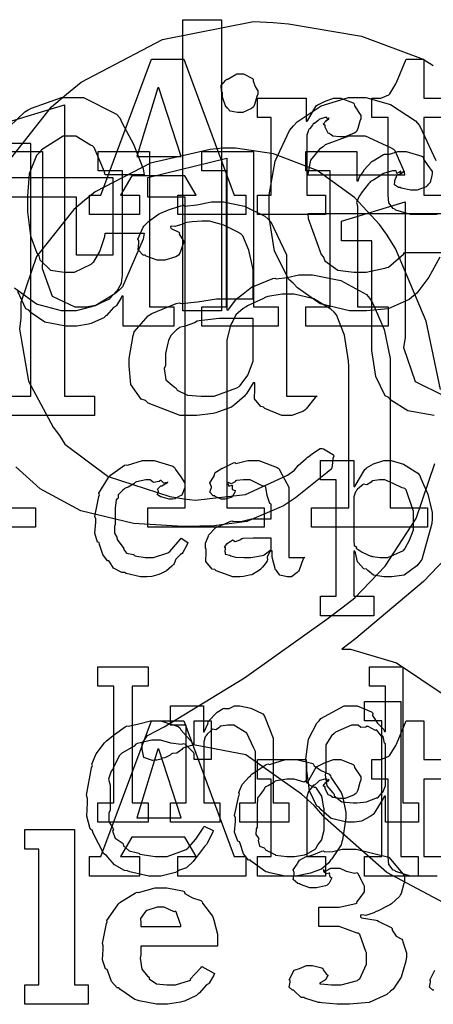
# Model space of a CAD drawing. Extents: x 0 to 8.5, y 0 to 11.
# Tile 281 of 379: x 1.453 to 1.748, y 9.243 to 9.948. Entities that reach past the tile are written whole.
import ezdxf

# ---------------------------------------------------------------- set-up
doc = ezdxf.new("R2010")
doc.units = 0
doc.layers.get('0').update_dxf_attribs({"linetype": 'CONTINUOUS'})

msp = doc.modelspace()

# ---------------------------------------------------------------- linework, layer by layer
at = {"color": 0}
for points in [[(1.56922, 9.73942), (1.56922, 9.94775), (1.597, 9.94775), (1.597, 9.73942), (1.56922, 9.73942)], [(1.50239, 9.82221), (1.51064, 9.82221), (1.54688, 9.91943), (1.56987, 9.91943), (1.6059, 9.82221), (1.61436, 9.82221), (1.61436, 9.80832), (1.56554, 9.80832), (1.56554, 9.82221), (1.57878, 9.82221), (1.57075, 9.8361), (1.53276, 9.8361), (1.52474, 9.82221), (1.53819, 9.82221), (1.53819, 9.80832), (1.50239, 9.80832), (1.50239, 9.82221)], [(1.61019, 9.88124), (1.6084, 9.88124), (1.60319, 9.88222), (1.60118, 9.8845), (1.60064, 9.88514), (1.59999, 9.88547), (1.5976, 9.89225), (1.5976, 9.89447), (1.5976, 9.89578), (1.59685, 9.89638), (1.59674, 9.90076), (1.6001, 9.90446), (1.60064, 9.90511), (1.60101, 9.90494), (1.60786, 9.90901), (1.61019, 9.90901), (1.61253, 9.90901), (1.61897, 9.90576), (1.61951, 9.90511), (1.61947, 9.90375), (1.6211, 9.89958), (1.62278, 9.89675), (1.62278, 9.89578), (1.62278, 9.89447), (1.62207, 9.8929), (1.62067, 9.88781), (1.61996, 9.88569), (1.61951, 9.88514), (1.61838, 9.88417), (1.61219, 9.88124), (1.61019, 9.88124)], [(1.53624, 9.84999), (1.56793, 9.84999), (1.55208, 9.89903), (1.55143, 9.89903), (1.53624, 9.84999)], [(1.62256, 9.82221), (1.63254, 9.82221), (1.63254, 9.87776), (1.62256, 9.87776), (1.62256, 9.89165), (1.6575, 9.89165), (1.6575, 9.87517), (1.65815, 9.87517), (1.65853, 9.87537), (1.66465, 9.88613), (1.66553, 9.88687), (1.66575, 9.88693), (1.67057, 9.88932), (1.67703, 9.89165), (1.67919, 9.89165), (1.68235, 9.89165), (1.69103, 9.88824), (1.69179, 9.88753), (1.69206, 9.88607), (1.69656, 9.87924), (1.69656, 9.8769), (1.69581, 9.87522), (1.69433, 9.86985), (1.69353, 9.86783), (1.69308, 9.86735), (1.69189, 9.86649), (1.68544, 9.86387), (1.68332, 9.86387), (1.68158, 9.86387), (1.67654, 9.86447), (1.67453, 9.86589), (1.67399, 9.86626), (1.67329, 9.86654), (1.67096, 9.87093), (1.67096, 9.87235), (1.67068, 9.87229), (1.66954, 9.87294), (1.67165, 9.87517), (1.67182, 9.87537), (1.6716, 9.87528), (1.67101, 9.875), (1.67356, 9.8769), (1.67378, 9.8769), (1.67356, 9.87756), (1.67344, 9.87717), (1.67279, 9.87603), (1.67236, 9.87776), (1.67225, 9.87776), (1.6709, 9.87776), (1.66726, 9.87668), (1.66683, 9.87646), (1.66607, 9.87565), (1.66342, 9.87343), (1.6626, 9.87338), (1.66249, 9.87321), (1.66194, 9.8724), (1.6601, 9.87001), (1.6594, 9.86919), (1.65924, 9.86888), (1.6589, 9.86806), (1.65793, 9.86513), (1.65793, 9.8641), (1.65793, 9.82221), (1.67139, 9.82221), (1.67139, 9.80832), (1.62256, 9.80832), (1.62256, 9.82221)], [(1.43892, 9.6785), (1.46039, 9.6785), (1.46039, 9.85906), (1.43892, 9.85906), (1.43892, 9.87294), (1.48449, 9.88683), (1.48449, 9.6785), (1.50597, 9.6785), (1.50597, 9.66461), (1.43892, 9.66461), (1.43892, 9.6785)], [(1.65869, 9.83664), (1.72814, 9.83664), (1.72792, 9.83871), (1.72119, 9.85389), (1.72011, 9.85488), (1.71793, 9.85612), (1.70003, 9.86442), (1.69407, 9.86442), (1.68793, 9.86442), (1.67117, 9.85812), (1.66954, 9.85682), (1.66699, 9.85504), (1.66054, 9.84722), (1.65886, 9.83876), (1.65869, 9.83664)], [(1.54422, 9.59864), (1.5709, 9.59864), (1.5709, 9.82086), (1.54422, 9.82086), (1.54422, 9.83475), (1.60064, 9.84864), (1.60064, 9.74013), (1.60194, 9.74013), (1.60221, 9.74067), (1.60769, 9.7481), (1.60846, 9.74881), (1.60846, 9.74881), (1.61242, 9.75174), (1.61838, 9.75646), (1.61951, 9.75706), (1.62022, 9.75722), (1.63363, 9.76258), (1.63514, 9.76292), (1.63607, 9.76237), (1.64378, 9.76329), (1.65224, 9.76531), (1.65511, 9.76531), (1.66189, 9.76531), (1.68235, 9.76107), (1.70068, 9.75119), (1.70307, 9.74838), (1.70508, 9.74468), (1.71332, 9.72613), (1.71761, 9.70524), (1.71761, 9.69824), (1.71761, 9.59864), (1.74431, 9.59864), (1.74431, 9.58475), (1.66118, 9.58475), (1.66118, 9.59864), (1.6881, 9.59864), (1.6881, 9.69954), (1.68778, 9.70361), (1.68494, 9.722), (1.67919, 9.73649), (1.67746, 9.73861), (1.67513, 9.74067), (1.66303, 9.7481), (1.64893, 9.75142), (1.64426, 9.75142), (1.64035, 9.75142), (1.62993, 9.74963), (1.62864, 9.74924), (1.62642, 9.74804), (1.61947, 9.74496), (1.61556, 9.74311), (1.61453, 9.74229), (1.61247, 9.74121), (1.60715, 9.73654), (1.60499, 9.73199), (1.60433, 9.73079), (1.6034, 9.72911), (1.60064, 9.71838), (1.60064, 9.71474), (1.60064, 9.59864), (1.62733, 9.59864), (1.62733, 9.58475), (1.54422, 9.58475), (1.54422, 9.59864)], [(1.58285, 9.74235), (1.60042, 9.74235), (1.60042, 9.83957), (1.58285, 9.83957), (1.58285, 9.85346), (1.61974, 9.85346), (1.61974, 9.74235), (1.63732, 9.74235), (1.63732, 9.72846), (1.58285, 9.72846), (1.58285, 9.74235)], [(1.65717, 9.74235), (1.67475, 9.74235), (1.67475, 9.83957), (1.65717, 9.83957), (1.65717, 9.85346), (1.69363, 9.85346), (1.69363, 9.83242), (1.69472, 9.83242), (1.69472, 9.83242), (1.69564, 9.83529), (1.6984, 9.83919), (1.69883, 9.83979), (1.69863, 9.84), (1.70449, 9.84625), (1.70514, 9.84674), (1.7054, 9.84668), (1.71278, 9.85124), (1.7136, 9.85151), (1.7136, 9.85151), (1.71718, 9.85151), (1.72293, 9.85346), (1.72488, 9.85346), (1.729, 9.85346), (1.74029, 9.85004), (1.74137, 9.84933), (1.74137, 9.84788), (1.74451, 9.84332), (1.74767, 9.83925), (1.74767, 9.83783), (1.74729, 9.83621), (1.7461, 9.83128), (1.74451, 9.82949), (1.74397, 9.82894), (1.74328, 9.82813), (1.73693, 9.82568), (1.73486, 9.82568), (1.73232, 9.82568), (1.72532, 9.82731), (1.72467, 9.82764), (1.72358, 9.82775), (1.72065, 9.82964), (1.72097, 9.83192), (1.72097, 9.83262), (1.72097, 9.83262), (1.7226, 9.83675), (1.72293, 9.83697), (1.72293, 9.83697), (1.72418, 9.83697), (1.72726, 9.83908), (1.72771, 9.83914), (1.72771, 9.83936), (1.72711, 9.83886), (1.72488, 9.83768), (1.7251, 9.83936), (1.7251, 9.83936), (1.72456, 9.83882), (1.72228, 9.83783), (1.72179, 9.83957), (1.72163, 9.83957), (1.71918, 9.83957), (1.71268, 9.83763), (1.71186, 9.83718), (1.71039, 9.8361), (1.70578, 9.83322), (1.70356, 9.83192), (1.70296, 9.83132), (1.70215, 9.83024), (1.69689, 9.82368), (1.69646, 9.82286), (1.69547, 9.82156), (1.69347, 9.81694), (1.69407, 9.81456), (1.69407, 9.81375), (1.69407, 9.74235), (1.71619, 9.74235), (1.71619, 9.72846), (1.65717, 9.72846), (1.65717, 9.74235)], [(1.3642, 9.59864), (1.39849, 9.59864), (1.39849, 9.82086), (1.33491, 9.82086), (1.33491, 9.77919), (1.30887, 9.77919), (1.30887, 9.83475), (1.51915, 9.83475), (1.51915, 9.77919), (1.49311, 9.77919), (1.49311, 9.82086), (1.42953, 9.82086), (1.42953, 9.59864), (1.46382, 9.59864), (1.46382, 9.58475), (1.3642, 9.58475), (1.3642, 9.59864)], [(1.57547, 9.66461), (1.56722, 9.66461), (1.54443, 9.6735), (1.54249, 9.67524), (1.5395, 9.67617), (1.53213, 9.68668), (1.53076, 9.70008), (1.53076, 9.70454), (1.53071, 9.70529), (1.53364, 9.7219), (1.53424, 9.72319), (1.53444, 9.72433), (1.54438, 9.736), (1.54574, 9.73687), (1.54693, 9.73757), (1.5644, 9.74468), (1.56657, 9.74511), (1.56799, 9.74468), (1.57975, 9.74588), (1.59326, 9.74794), (1.59782, 9.74794), (1.61951, 9.74794), (1.61951, 9.76878), (1.61897, 9.77106), (1.61654, 9.78282), (1.61225, 9.79312), (1.61083, 9.7946), (1.60846, 9.79568), (1.59858, 9.80067), (1.58837, 9.8035), (1.58501, 9.8035), (1.58274, 9.8035), (1.57601, 9.80322), (1.572, 9.80263), (1.5709, 9.8024), (1.56922, 9.80149), (1.56347, 9.79975), (1.56108, 9.80007), (1.56049, 9.79981), (1.56049, 9.79937), (1.56082, 9.79833), (1.56625, 9.79574), (1.56679, 9.79525), (1.56651, 9.79438), (1.56982, 9.7895), (1.56982, 9.78787), (1.56901, 9.78629), (1.56722, 9.78114), (1.56603, 9.77919), (1.56549, 9.77875), (1.56412, 9.778), (1.55632, 9.77572), (1.55376, 9.77572), (1.55089, 9.77572), (1.54303, 9.77865), (1.54226, 9.77919), (1.54085, 9.7794), (1.53728, 9.78315), (1.53771, 9.78819), (1.53771, 9.78982), (1.53706, 9.79069), (1.54075, 9.79921), (1.54139, 9.80003), (1.54139, 9.80003), (1.5446, 9.80344), (1.55106, 9.80826), (1.55225, 9.80892), (1.55274, 9.80914), (1.55908, 9.81174), (1.56788, 9.81467), (1.56961, 9.815), (1.57036, 9.81446), (1.57921, 9.81537), (1.58974, 9.81739), (1.59326, 9.81739), (1.59825, 9.81739), (1.61333, 9.81435), (1.62793, 9.80729), (1.63015, 9.80524), (1.63211, 9.80311), (1.64339, 9.77951), (1.64339, 9.7716), (1.64339, 9.6785), (1.66531, 9.6785), (1.6639, 9.67757), (1.6575, 9.66943), (1.65663, 9.66872), (1.6556, 9.66769), (1.64725, 9.66461), (1.64447, 9.66461), (1.64008, 9.66461), (1.62793, 9.66949), (1.6269, 9.67046), (1.62506, 9.6709), (1.62061, 9.6766), (1.62082, 9.68375), (1.62082, 9.68608), (1.62082, 9.68804), (1.61951, 9.68804), (1.61871, 9.68664), (1.61621, 9.68235), (1.61442, 9.6799), (1.61387, 9.67914), (1.61328, 9.67844), (1.60628, 9.67231), (1.60542, 9.67176), (1.60406, 9.67062), (1.59403, 9.66689), (1.59283, 9.66656), (1.59099, 9.66607), (1.57932, 9.66461), (1.57547, 9.66461)], [(1.58567, 9.6785), (1.59164, 9.6785), (1.60786, 9.68431), (1.60954, 9.68544), (1.61035, 9.68604), (1.61572, 9.69336), (1.61951, 9.7034), (1.61951, 9.70671), (1.61951, 9.73406), (1.60042, 9.73406), (1.59521, 9.73406), (1.581, 9.73242), (1.57958, 9.7321), (1.57764, 9.7309), (1.57096, 9.72846), (1.56694, 9.72749), (1.56614, 9.72689), (1.56467, 9.72586), (1.56076, 9.72217), (1.55931, 9.71907), (1.55897, 9.71821), (1.55849, 9.71642), (1.55681, 9.70899), (1.55681, 9.70649), (1.55681, 9.70042), (1.55583, 9.69829), (1.55707, 9.69006), (1.5631, 9.68511), (1.5644, 9.68414), (1.56511, 9.68272), (1.57264, 9.67919), (1.58242, 9.6785), (1.58567, 9.6785)], [(1.54275, 9.5491), (1.53896, 9.5491), (1.52865, 9.55165), (1.52756, 9.55214), (1.5255, 9.55236), (1.51964, 9.55539), (1.51704, 9.55974), (1.51628, 9.5606), (1.51531, 9.56054), (1.51193, 9.56515), (1.50971, 9.57238), (1.50933, 9.57363), (1.50814, 9.57406), (1.50635, 9.58051), (1.50694, 9.58822), (1.50694, 9.59076), (1.50635, 9.59239), (1.50911, 9.60667), (1.50956, 9.60792), (1.50917, 9.60894), (1.51611, 9.62028), (1.51693, 9.62115), (1.51747, 9.62185), (1.5275, 9.62896), (1.52865, 9.62939), (1.52974, 9.62901), (1.54031, 9.63243), (1.54383, 9.63243), (1.54872, 9.63243), (1.56218, 9.62831), (1.56338, 9.62744), (1.56392, 9.62587), (1.56788, 9.62067), (1.57075, 9.61615), (1.57075, 9.61464), (1.57064, 9.61301), (1.56858, 9.60769), (1.56814, 9.60726), (1.56694, 9.60678), (1.56358, 9.60499), (1.56179, 9.60465), (1.56119, 9.60465), (1.5594, 9.60465), (1.55442, 9.60612), (1.55404, 9.60639), (1.55317, 9.6065), (1.55083, 9.60807), (1.55186, 9.60992), (1.55186, 9.61051), (1.55171, 9.61051), (1.551, 9.61182), (1.55328, 9.61399), (1.5536, 9.61421), (1.5536, 9.61421), (1.55414, 9.61436), (1.55783, 9.61649), (1.55838, 9.6166), (1.55838, 9.61703), (1.55806, 9.6166), (1.55572, 9.6161), (1.55371, 9.61806), (1.55317, 9.61811), (1.55219, 9.6174), (1.54818, 9.61675), (1.5459, 9.61854), (1.54514, 9.61854), (1.54269, 9.61854), (1.53614, 9.61714), (1.53537, 9.61681), (1.53424, 9.61578), (1.53017, 9.61322), (1.52806, 9.61253), (1.52756, 9.61203), (1.52626, 9.61122), (1.52306, 9.60781), (1.52285, 9.60553), (1.52257, 9.60488), (1.52154, 9.60422), (1.52083, 9.59819), (1.52083, 9.59619), (1.52083, 9.58664), (1.52035, 9.58518), (1.52029, 9.58029), (1.52208, 9.57764), (1.52235, 9.57687), (1.52192, 9.57617), (1.52658, 9.57004), (1.52713, 9.5695), (1.52686, 9.56901), (1.52897, 9.56597), (1.53396, 9.56506), (1.53472, 9.56472), (1.53483, 9.56429), (1.54221, 9.56299), (1.54471, 9.56299), (1.54833, 9.56299), (1.55838, 9.56625), (1.55925, 9.56689), (1.55985, 9.56722), (1.56739, 9.5759), (1.56793, 9.57687), (1.57269, 9.57383), (1.57221, 9.57226), (1.56922, 9.56646), (1.56879, 9.56581), (1.56749, 9.56511), (1.56424, 9.56168), (1.5631, 9.55871), (1.5625, 9.558), (1.56142, 9.55675), (1.55757, 9.55333), (1.55464, 9.55192), (1.55382, 9.55149), (1.55208, 9.55094), (1.54699, 9.54943), (1.54378, 9.5491), (1.54275, 9.5491)], [(1.60938, 9.5491), (1.60504, 9.5491), (1.59304, 9.55344), (1.59201, 9.55431), (1.59022, 9.55469), (1.58572, 9.56006), (1.58594, 9.56685), (1.58594, 9.56907), (1.58539, 9.56939), (1.58539, 9.57324), (1.58735, 9.57775), (1.58768, 9.5784), (1.58746, 9.57867), (1.59304, 9.58469), (1.59375, 9.58513), (1.59435, 9.5849), (1.60368, 9.58903), (1.60482, 9.58925), (1.60482, 9.58903), (1.61062, 9.58886), (1.61843, 9.59076), (1.6211, 9.59076), (1.63237, 9.59076), (1.63237, 9.60118), (1.63135, 9.60172), (1.62967, 9.60732), (1.62858, 9.61328), (1.62782, 9.61399), (1.62642, 9.61399), (1.61735, 9.61854), (1.61436, 9.61854), (1.61253, 9.61854), (1.60753, 9.618), (1.60699, 9.61789), (1.60656, 9.61719), (1.60385, 9.61572), (1.60189, 9.61675), (1.60157, 9.6166), (1.60157, 9.61638), (1.60135, 9.616), (1.60206, 9.6141), (1.60454, 9.61464), (1.60482, 9.61442), (1.60444, 9.61399), (1.60454, 9.61165), (1.60656, 9.611), (1.60656, 9.61074), (1.6065, 9.60975), (1.60454, 9.6065), (1.60417, 9.60618), (1.60275, 9.60579), (1.59924, 9.60465), (1.5981, 9.60465), (1.59657, 9.60465), (1.59239, 9.60667), (1.59201, 9.60704), (1.59104, 9.60715), (1.58849, 9.60969), (1.58963, 9.61296), (1.58963, 9.61399), (1.58946, 9.61399), (1.58865, 9.61643), (1.59125, 9.62039), (1.59158, 9.62093), (1.59147, 9.62099), (1.59229, 9.62375), (1.59657, 9.62636), (1.59722, 9.62679), (1.59739, 9.62657), (1.60542, 9.63069), (1.60633, 9.63092), (1.60721, 9.63015), (1.61583, 9.63243), (1.61871, 9.63243), (1.62354, 9.63243), (1.63683, 9.62739), (1.63803, 9.62636), (1.63883, 9.62472), (1.64497, 9.61328), (1.64497, 9.60943), (1.64497, 9.56299), (1.65647, 9.56299), (1.65543, 9.56207), (1.65235, 9.55393), (1.65192, 9.55322), (1.6511, 9.55219), (1.64697, 9.5491), (1.64561, 9.5491), (1.64388, 9.5491), (1.63872, 9.55024), (1.63683, 9.5529), (1.63629, 9.55365), (1.63558, 9.5541), (1.63325, 9.56321), (1.63325, 9.56625), (1.63325, 9.56776), (1.63237, 9.56776), (1.6314, 9.567), (1.62956, 9.56353), (1.62983, 9.56119), (1.62956, 9.5606), (1.62875, 9.55951), (1.62631, 9.5561), (1.62532, 9.55507), (1.625, 9.55474), (1.62414, 9.55388), (1.61914, 9.55094), (1.61849, 9.55063), (1.61703, 9.55029), (1.61268, 9.54932), (1.61019, 9.5491), (1.60938, 9.5491)], [(1.66775, 9.53521), (1.67904, 9.53521), (1.67904, 9.61854), (1.66775, 9.61854), (1.66775, 9.63243), (1.69162, 9.63243), (1.69162, 9.61376), (1.69228, 9.61376), (1.69243, 9.61431), (1.69954, 9.62592), (1.70053, 9.62679), (1.70053, 9.62706), (1.70568, 9.62999), (1.713, 9.63243), (1.7155, 9.63243), (1.71838, 9.63243), (1.727, 9.62972), (1.73725, 9.62343), (1.73872, 9.62158), (1.73953, 9.61957), (1.74442, 9.60818), (1.74761, 9.59517), (1.74761, 9.59076), (1.7474, 9.5874), (1.74018, 9.56158), (1.73872, 9.55974), (1.7366, 9.55707), (1.7276, 9.55046), (1.71847, 9.5491), (1.7155, 9.5491), (1.713, 9.5491), (1.70563, 9.55046), (1.7015, 9.55365), (1.70053, 9.55453), (1.69874, 9.55496), (1.69422, 9.55985), (1.69271, 9.56629), (1.69228, 9.56754), (1.69162, 9.56754), (1.69162, 9.53521), (1.70594, 9.53521), (1.70594, 9.52132), (1.66775, 9.52132), (1.66775, 9.53521)], [(1.71181, 9.56299), (1.71588, 9.56299), (1.72711, 9.56808), (1.72808, 9.56907), (1.72819, 9.56961), (1.73128, 9.57542), (1.73415, 9.5829), (1.73415, 9.58535), (1.73415, 9.59619), (1.73389, 9.59744), (1.72906, 9.61149), (1.72808, 9.61247), (1.72618, 9.61285), (1.71967, 9.61604), (1.71376, 9.61854), (1.71181, 9.61854), (1.70996, 9.61854), (1.70503, 9.61783), (1.70443, 9.61768), (1.70389, 9.61681), (1.70079, 9.61496), (1.69835, 9.6154), (1.69792, 9.61507), (1.69706, 9.61426), (1.69428, 9.61182), (1.69353, 9.61106), (1.69336, 9.61074), (1.69271, 9.60986), (1.69162, 9.60628), (1.69162, 9.60508), (1.69162, 9.57644), (1.69146, 9.57531), (1.69174, 9.57167), (1.69308, 9.57096), (1.69336, 9.57058), (1.69331, 9.56961), (1.69743, 9.56679), (1.69792, 9.56646), (1.69792, 9.56646), (1.70378, 9.56401), (1.70443, 9.56386), (1.70492, 9.56364), (1.71007, 9.56299), (1.71181, 9.56299)], [(1.61481, 9.56299), (1.61789, 9.56299), (1.62631, 9.56446), (1.62717, 9.56472), (1.62744, 9.56489), (1.63237, 9.56868), (1.63237, 9.56993), (1.63237, 9.57687), (1.6224, 9.57687), (1.61962, 9.57687), (1.61208, 9.57656), (1.61133, 9.57644), (1.61046, 9.57563), (1.60672, 9.57422), (1.60482, 9.57531), (1.60439, 9.57514), (1.60351, 9.57443), (1.60058, 9.57264), (1.60069, 9.57297), (1.60069, 9.57297), (1.60015, 9.57238), (1.59879, 9.57032), (1.59961, 9.57004), (1.59961, 9.56993), (1.59961, 9.56842), (1.59924, 9.56793), (1.59961, 9.56537), (1.60286, 9.56456), (1.60351, 9.56429), (1.60351, 9.56429), (1.60682, 9.56315), (1.61279, 9.56299), (1.61481, 9.56299)], [(1.50846, 9.38753), (1.51997, 9.38753), (1.51997, 9.47086), (1.50846, 9.47086), (1.50846, 9.48475), (1.54449, 9.48475), (1.54449, 9.47086), (1.53299, 9.47086), (1.53299, 9.38753), (1.54449, 9.38753), (1.54449, 9.37364), (1.50846, 9.37364), (1.50846, 9.38753)], [(1.69032, 9.37364), (1.68658, 9.37364), (1.67546, 9.37631), (1.66813, 9.38254), (1.66667, 9.38428), (1.66499, 9.38519), (1.65983, 9.39615), (1.65799, 9.41054), (1.65799, 9.41531), (1.65733, 9.41868), (1.65918, 9.43311), (1.66521, 9.44439), (1.66667, 9.44612), (1.66792, 9.44769), (1.68468, 9.45697), (1.69032, 9.45697), (1.69401, 9.45697), (1.7041, 9.45247), (1.70508, 9.45156), (1.70497, 9.44997), (1.7085, 9.44456), (1.71311, 9.43983), (1.71354, 9.43853), (1.71419, 9.43853), (1.71419, 9.47086), (1.70269, 9.47086), (1.70269, 9.48475), (1.72657, 9.48475), (1.72657, 9.38753), (1.73785, 9.38753), (1.73785, 9.37364), (1.71419, 9.37364), (1.71419, 9.39231), (1.71354, 9.39231), (1.71246, 9.39068), (1.70622, 9.38004), (1.70529, 9.37907), (1.70329, 9.37776), (1.69706, 9.37435), (1.692, 9.37364), (1.69032, 9.37364)], [(1.56044, 9.38753), (1.57172, 9.38753), (1.57172, 9.44308), (1.56044, 9.44308), (1.56044, 9.45697), (1.5841, 9.45697), (1.5841, 9.43832), (1.58453, 9.43832), (1.58453, 9.43832), (1.58703, 9.44407), (1.58735, 9.44461), (1.58708, 9.4451), (1.59164, 9.45025), (1.59213, 9.45068), (1.59213, 9.45068), (1.59375, 9.45231), (1.59819, 9.45497), (1.59885, 9.45524), (1.59896, 9.45492), (1.60232, 9.45503), (1.60607, 9.45697), (1.60732, 9.45697), (1.60992, 9.45697), (1.61778, 9.45524), (1.62646, 9.45122), (1.6275, 9.45003), (1.6281, 9.44829), (1.63379, 9.43381), (1.63379, 9.42899), (1.63379, 9.38753), (1.64507, 9.38753), (1.64507, 9.37364), (1.60992, 9.37364), (1.60992, 9.38753), (1.62121, 9.38753), (1.62121, 9.42421), (1.62011, 9.42665), (1.61496, 9.43728), (1.60579, 9.44308), (1.60275, 9.44308), (1.60107, 9.44308), (1.59657, 9.44239), (1.59603, 9.44222), (1.59554, 9.4414), (1.59272, 9.43967), (1.59056, 9.44011), (1.59017, 9.43983), (1.58931, 9.43901), (1.58653, 9.43658), (1.58599, 9.43576), (1.58583, 9.43549), (1.58512, 9.43457), (1.58431, 9.43104), (1.58431, 9.42985), (1.58431, 9.38753), (1.5956, 9.38753), (1.5956, 9.37364), (1.56044, 9.37364), (1.56044, 9.38753)], [(1.69922, 9.34896), (1.71158, 9.34896), (1.71158, 9.44618), (1.69922, 9.44618), (1.69922, 9.46007), (1.72526, 9.46007), (1.72526, 9.34896), (1.73763, 9.34896), (1.73763, 9.33507), (1.69922, 9.33507), (1.69922, 9.34896)], [(1.54992, 9.33507), (1.54486, 9.33507), (1.53125, 9.33817), (1.52974, 9.33876), (1.52746, 9.33914), (1.52029, 9.34304), (1.51557, 9.34864), (1.51454, 9.34983), (1.51281, 9.35101), (1.50515, 9.36572), (1.50456, 9.3674), (1.50299, 9.36876), (1.50043, 9.37787), (1.50108, 9.38747), (1.50108, 9.39063), (1.50038, 9.3929), (1.50396, 9.4126), (1.50456, 9.41428), (1.50418, 9.41521), (1.50732, 9.42264), (1.51329, 9.4305), (1.51432, 9.43164), (1.51471, 9.43175), (1.52029, 9.43625), (1.528, 9.44189), (1.52951, 9.44249), (1.53022, 9.44228), (1.53771, 9.44401), (1.54617, 9.44618), (1.54904, 9.44618), (1.55354, 9.44618), (1.56586, 9.44206), (1.56706, 9.44119), (1.56788, 9.43967), (1.57622, 9.43044), (1.57661, 9.42925), (1.57726, 9.42925), (1.57726, 9.44618), (1.58942, 9.44618), (1.58942, 9.4184), (1.57726, 9.4184), (1.57726, 9.42275), (1.57715, 9.42313), (1.57107, 9.42925), (1.56987, 9.42969), (1.56803, 9.42919), (1.56054, 9.43024), (1.55322, 9.43229), (1.55078, 9.43229), (1.54699, 9.43229), (1.53668, 9.42996), (1.5356, 9.42947), (1.5344, 9.42811), (1.52561, 9.42307), (1.52496, 9.42231), (1.52393, 9.42122), (1.51942, 9.41254), (1.5191, 9.41146), (1.5179, 9.4101), (1.51606, 9.40435), (1.51714, 9.40013), (1.51714, 9.39865), (1.51714, 9.38194), (1.51628, 9.38032), (1.51639, 9.37408), (1.5191, 9.36931), (1.51953, 9.36828), (1.51899, 9.36719), (1.52083, 9.36214), (1.52572, 9.35883), (1.52647, 9.35807), (1.52675, 9.35667), (1.53093, 9.35308), (1.53668, 9.35178), (1.53776, 9.35135), (1.53857, 9.35075), (1.54932, 9.34896), (1.55296, 9.34896), (1.55794, 9.34896), (1.57156, 9.35406), (1.57292, 9.35504), (1.57335, 9.35558), (1.57844, 9.36139), (1.58382, 9.36931), (1.58442, 9.37088), (1.59093, 9.36762), (1.5906, 9.36643), (1.58669, 9.35851), (1.58615, 9.35764), (1.58479, 9.35612), (1.58111, 9.35135), (1.57856, 9.3481), (1.57769, 9.34722), (1.57671, 9.34543), (1.57194, 9.34104), (1.56674, 9.33919), (1.56554, 9.33854), (1.56407, 9.33768), (1.55344, 9.33507), (1.54992, 9.33507)], [(1.50239, 9.34896), (1.51064, 9.34896), (1.54688, 9.44618), (1.56987, 9.44618), (1.6059, 9.34896), (1.61436, 9.34896), (1.61436, 9.33507), (1.56554, 9.33507), (1.56554, 9.34896), (1.57878, 9.34896), (1.57075, 9.36285), (1.53276, 9.36285), (1.52474, 9.34896), (1.53819, 9.34896), (1.53819, 9.33507), (1.50239, 9.33507), (1.50239, 9.34896)], [(1.69401, 9.38753), (1.69401, 9.38753), (1.70057, 9.38829), (1.70117, 9.3884), (1.70117, 9.3884), (1.70719, 9.39074), (1.70768, 9.391), (1.70882, 9.391), (1.71192, 9.39475), (1.71224, 9.39512), (1.71224, 9.39512), (1.71419, 9.39953), (1.71419, 9.40099), (1.71419, 9.42964), (1.71349, 9.43018), (1.71257, 9.4349), (1.71224, 9.43528), (1.71143, 9.43522), (1.70811, 9.43935), (1.70768, 9.43961), (1.70714, 9.43913), (1.70176, 9.44211), (1.70117, 9.44222), (1.70025, 9.44163), (1.69646, 9.44125), (1.69461, 9.44308), (1.69401, 9.44308), (1.68989, 9.44308), (1.6785, 9.43804), (1.67751, 9.43701), (1.67557, 9.43549), (1.67144, 9.42893), (1.67165, 9.42279), (1.67165, 9.42074), (1.67165, 9.40989), (1.67101, 9.40756), (1.67215, 9.39963), (1.67654, 9.39464), (1.67751, 9.39361), (1.6774, 9.39242), (1.68289, 9.38829), (1.69119, 9.38753), (1.69401, 9.38753)], [(1.53624, 9.37674), (1.56793, 9.37674), (1.55208, 9.42578), (1.55143, 9.42578), (1.53624, 9.37674)], [(1.64643, 9.33507), (1.64236, 9.33507), (1.63135, 9.33746), (1.63015, 9.33789), (1.62864, 9.33817), (1.61843, 9.34549), (1.61757, 9.34636), (1.61626, 9.34636), (1.61253, 9.35107), (1.61019, 9.35835), (1.60975, 9.3596), (1.60851, 9.35997), (1.60628, 9.36638), (1.60693, 9.37418), (1.60693, 9.37674), (1.60628, 9.37831), (1.60926, 9.39242), (1.60975, 9.39367), (1.60932, 9.39475), (1.61176, 9.4005), (1.61669, 9.40603), (1.61757, 9.4069), (1.61806, 9.40767), (1.6289, 9.41493), (1.63015, 9.41536), (1.63113, 9.41499), (1.64258, 9.4184), (1.64643, 9.4184), (1.65044, 9.4184), (1.66124, 9.4159), (1.66249, 9.41536), (1.66308, 9.41401), (1.66829, 9.41049), (1.67399, 9.40788), (1.67486, 9.4069), (1.67518, 9.40582), (1.6824, 9.39497), (1.68289, 9.39367), (1.68338, 9.39214), (1.68593, 9.38058), (1.68593, 9.37674), (1.68565, 9.37517), (1.68338, 9.36089), (1.68289, 9.3596), (1.6824, 9.35747), (1.67572, 9.34733), (1.67486, 9.34636), (1.67356, 9.34462), (1.66846, 9.34011), (1.66368, 9.33843), (1.66249, 9.33789), (1.6606, 9.33718), (1.64996, 9.33507), (1.64643, 9.33507)], [(1.62256, 9.34896), (1.63254, 9.34896), (1.63254, 9.40451), (1.62256, 9.40451), (1.62256, 9.4184), (1.6575, 9.4184), (1.6575, 9.40192), (1.65815, 9.40192), (1.65853, 9.40213), (1.66465, 9.41287), (1.66553, 9.41363), (1.66575, 9.41368), (1.67057, 9.41607), (1.67703, 9.4184), (1.67919, 9.4184), (1.68235, 9.4184), (1.69103, 9.41499), (1.69179, 9.41428), (1.69206, 9.41282), (1.69656, 9.40597), (1.69656, 9.40365), (1.69581, 9.40196), (1.69433, 9.3966), (1.69353, 9.39458), (1.69308, 9.3941), (1.69189, 9.39324), (1.68544, 9.39063), (1.68332, 9.39063), (1.68158, 9.39063), (1.67654, 9.39122), (1.67453, 9.39264), (1.67399, 9.39301), (1.67329, 9.39328), (1.67096, 9.39768), (1.67096, 9.39908), (1.67068, 9.39903), (1.66954, 9.39968), (1.67165, 9.40192), (1.67182, 9.40213), (1.6716, 9.40201), (1.67101, 9.40175), (1.67356, 9.40365), (1.67378, 9.40365), (1.67356, 9.40429), (1.67344, 9.40392), (1.67279, 9.40278), (1.67236, 9.40451), (1.67225, 9.40451), (1.6709, 9.40451), (1.66726, 9.40343), (1.66683, 9.40321), (1.66607, 9.4024), (1.66342, 9.40018), (1.6626, 9.40013), (1.66249, 9.39996), (1.66194, 9.39914), (1.6601, 9.39675), (1.6594, 9.39594), (1.65924, 9.39561), (1.6589, 9.39481), (1.65793, 9.39188), (1.65793, 9.39085), (1.65793, 9.34896), (1.67139, 9.34896), (1.67139, 9.33507), (1.62256, 9.33507), (1.62256, 9.34896)], [(1.64643, 9.34896), (1.64908, 9.34896), (1.65631, 9.35026), (1.65707, 9.35047), (1.65761, 9.35064), (1.66396, 9.35439), (1.66444, 9.35482), (1.66444, 9.35482), (1.66581, 9.35732), (1.66857, 9.36094), (1.66878, 9.36154), (1.66878, 9.36154), (1.67031, 9.36789), (1.67031, 9.37001), (1.67031, 9.38346), (1.67014, 9.38368), (1.669, 9.39111), (1.66878, 9.39171), (1.66857, 9.39231), (1.66493, 9.398), (1.66444, 9.39844), (1.66336, 9.39833), (1.65994, 9.40013), (1.65782, 9.40278), (1.65707, 9.403), (1.65608, 9.40224), (1.64882, 9.40451), (1.64643, 9.40451), (1.64367, 9.40451), (1.63613, 9.40326), (1.63536, 9.403), (1.63422, 9.40201), (1.63026, 9.39958), (1.62836, 9.39887), (1.62799, 9.39844), (1.62744, 9.39735), (1.62386, 9.39236), (1.62364, 9.39171), (1.62256, 9.391), (1.62235, 9.38536), (1.62235, 9.38346), (1.62235, 9.37001), (1.62175, 9.36893), (1.62153, 9.36475), (1.62343, 9.36219), (1.62364, 9.36154), (1.62321, 9.36051), (1.62414, 9.35644), (1.6275, 9.35536), (1.62799, 9.35482), (1.62842, 9.35389), (1.6346, 9.35075), (1.63536, 9.35047), (1.63542, 9.3501), (1.64367, 9.34896), (1.64643, 9.34896)], [(1.45622, 9.25722), (1.46619, 9.25722), (1.46619, 9.35444), (1.45622, 9.35444), (1.45622, 9.36833), (1.4916, 9.36833), (1.4916, 9.25722), (1.50157, 9.25722), (1.50157, 9.24333), (1.45622, 9.24333), (1.45622, 9.25722)], [(1.68371, 9.24333), (1.67964, 9.24333), (1.66862, 9.24442), (1.66743, 9.24462), (1.66618, 9.24474), (1.65647, 9.24778), (1.65571, 9.2481), (1.65386, 9.2481), (1.64876, 9.25304), (1.64833, 9.25353), (1.64774, 9.25342), (1.64535, 9.25558), (1.64594, 9.25911), (1.64594, 9.26025), (1.6454, 9.26074), (1.64899, 9.26764), (1.64963, 9.26807), (1.64963, 9.26807), (1.65267, 9.26899), (1.65771, 9.27111), (1.6594, 9.27111), (1.66189, 9.27111), (1.66878, 9.26932), (1.66938, 9.26893), (1.66965, 9.26796), (1.67176, 9.26525), (1.67307, 9.26426), (1.67307, 9.26394), (1.67258, 9.26324), (1.6716, 9.26118), (1.67133, 9.2609), (1.67063, 9.26042), (1.66758, 9.25874), (1.66721, 9.25851), (1.66721, 9.25808), (1.66797, 9.25786), (1.67567, 9.25722), (1.67828, 9.25722), (1.68246, 9.25722), (1.69407, 9.26047), (1.69499, 9.26113), (1.69586, 9.2615), (1.70063, 9.27197), (1.70063, 9.27544), (1.70063, 9.28022), (1.70008, 9.28103), (1.6959, 9.29335), (1.69499, 9.29411), (1.69401, 9.29417), (1.68104, 9.29889), (1.67676, 9.29889), (1.66656, 9.29889), (1.66656, 9.31278), (1.67676, 9.31278), (1.68104, 9.31278), (1.69303, 9.31549), (1.6939, 9.31603), (1.69368, 9.31629), (1.69613, 9.31961), (1.69911, 9.32379), (1.69911, 9.32514), (1.69911, 9.32796), (1.69874, 9.32889), (1.69476, 9.33675), (1.6939, 9.33729), (1.69211, 9.33703), (1.68631, 9.33843), (1.68175, 9.34056), (1.68024, 9.34056), (1.67876, 9.34056), (1.67481, 9.34039), (1.67438, 9.34033), (1.67372, 9.33968), (1.67096, 9.33837), (1.66997, 9.33974), (1.66982, 9.33968), (1.66982, 9.33925), (1.66986, 9.3386), (1.67176, 9.33681), (1.67383, 9.33735), (1.67415, 9.33708), (1.67393, 9.33649), (1.67453, 9.33421), (1.67589, 9.33393), (1.67589, 9.33382), (1.67529, 9.33296), (1.67383, 9.33008), (1.67279, 9.32889), (1.67242, 9.32861), (1.67139, 9.32813), (1.66482, 9.32667), (1.66265, 9.32667), (1.66015, 9.32667), (1.65332, 9.32904), (1.65267, 9.32949), (1.65142, 9.32969), (1.64817, 9.33268), (1.64899, 9.33632), (1.64899, 9.33751), (1.64899, 9.33751), (1.64828, 9.33951), (1.65093, 9.34353), (1.65136, 9.34403), (1.65136, 9.34403), (1.65272, 9.34646), (1.65756, 9.34907), (1.65831, 9.34944), (1.65864, 9.34913), (1.66287, 9.35047), (1.66868, 9.35292), (1.66982, 9.35314), (1.67068, 9.35232), (1.67665, 9.35254), (1.68321, 9.35444), (1.68544, 9.35444), (1.69319, 9.35444), (1.71653, 9.34853), (1.72775, 9.33524), (1.72775, 9.33078), (1.72726, 9.32964), (1.72537, 9.3226), (1.72493, 9.32189), (1.72428, 9.32047), (1.71853, 9.31526), (1.71778, 9.31472), (1.71625, 9.31407), (1.70856, 9.31006), (1.70757, 9.30974), (1.70589, 9.30875), (1.70025, 9.30675), (1.69721, 9.30724), (1.69629, 9.30712), (1.69629, 9.30583), (1.69715, 9.30518), (1.70747, 9.30354), (1.70844, 9.30322), (1.70942, 9.30257), (1.71832, 9.29824), (1.71907, 9.29758), (1.71897, 9.29633), (1.72185, 9.29215), (1.72597, 9.28999), (1.72646, 9.28911), (1.72657, 9.28797), (1.72928, 9.28006), (1.72928, 9.2774), (1.72868, 9.27431), (1.72547, 9.26275), (1.71967, 9.25424), (1.71778, 9.25265), (1.71511, 9.25032), (1.70242, 9.24451), (1.68838, 9.24333), (1.68371, 9.24333)], [(1.55501, 9.24333), (1.5504, 9.24333), (1.53787, 9.24588), (1.53657, 9.24636), (1.535, 9.24669), (1.52419, 9.25418), (1.52333, 9.25504), (1.52214, 9.25504), (1.51807, 9.25971), (1.51551, 9.26704), (1.51508, 9.26828), (1.51383, 9.26867), (1.51178, 9.27507), (1.51226, 9.28271), (1.51226, 9.28521), (1.51172, 9.28678), (1.5146, 9.30111), (1.51508, 9.30236), (1.51481, 9.30339), (1.52262, 9.31451), (1.52354, 9.31537), (1.52414, 9.31608), (1.53526, 9.32319), (1.53657, 9.32363), (1.5376, 9.32324), (1.54949, 9.32667), (1.5535, 9.32667), (1.55767, 9.32667), (1.56896, 9.32449), (1.57021, 9.32406), (1.57075, 9.32269), (1.57611, 9.3195), (1.58214, 9.31749), (1.58301, 9.31668), (1.58322, 9.3156), (1.59056, 9.30638), (1.59104, 9.30518), (1.59136, 9.30354), (1.59407, 9.29357), (1.59407, 9.29021), (1.59407, 9.285), (1.53917, 9.285), (1.53917, 9.27869), (1.53868, 9.27632), (1.53993, 9.26839), (1.54406, 9.26357), (1.54503, 9.26264), (1.54503, 9.26144), (1.55035, 9.25792), (1.55789, 9.25722), (1.56044, 9.25722), (1.56407, 9.25722), (1.57406, 9.26047), (1.57497, 9.26113), (1.57476, 9.26144), (1.5779, 9.26492), (1.58236, 9.26958), (1.58279, 9.27046), (1.5919, 9.26546), (1.59142, 9.26417), (1.588, 9.25851), (1.58757, 9.25786), (1.58604, 9.25717), (1.58094, 9.25125), (1.58018, 9.25071), (1.57904, 9.24957), (1.57042, 9.24567), (1.56933, 9.24528), (1.5676, 9.24479), (1.55817, 9.24333), (1.55501, 9.24333)], [(1.53917, 9.29889), (1.56782, 9.29889), (1.56782, 9.30018), (1.56728, 9.30126), (1.56456, 9.30951), (1.56392, 9.30994), (1.5631, 9.30951), (1.55588, 9.31278), (1.5535, 9.31278), (1.55083, 9.31278), (1.54351, 9.31044), (1.54286, 9.30994), (1.54172, 9.30881), (1.5389, 9.30474), (1.53917, 9.30132), (1.53917, 9.30018), (1.53917, 9.29889)]]:
    msp.add_lwpolyline(points, close=True, dxfattribs=at)
for points in [[(1.43446, 9.83388), (1.47537, 9.88542), (1.48606, 9.89453), (1.49658, 9.90294), (1.55479, 9.9336), (1.61985, 9.94635), (1.63385, 9.94575), (1.64492, 9.94488), (1.697, 9.93599), (1.74126, 9.9196), (1.74843, 9.91493)], [(1.75108, 9.80832), (1.74724, 9.80832), (1.73856, 9.80832), (1.73568, 9.80832), (1.73568, 9.80832), (1.73199, 9.80832), (1.72168, 9.81158), (1.72092, 9.81222), (1.71963, 9.81261), (1.71658, 9.81674), (1.71615, 9.82215), (1.71615, 9.82394), (1.71615, 9.87776), (1.70443, 9.87776), (1.70443, 9.89165), (1.70899, 9.89165), (1.71099, 9.89165), (1.71658, 9.89404), (1.71701, 9.89447), (1.71729, 9.89475), (1.72157, 9.90186), (1.722, 9.90272), (1.72894, 9.91943), (1.74154, 9.91943), (1.74154, 9.89165), (1.76064, 9.89165)], [(1.44521, 9.87142), (1.45622, 9.88183), (1.45861, 9.88331), (1.46094, 9.88439), (1.48242, 9.89219), (1.48964, 9.89219), (1.49826, 9.89219), (1.52186, 9.8801), (1.52414, 9.87765), (1.52556, 9.87418), (1.53396, 9.85861), (1.54085, 9.8411), (1.5415, 9.83664), (1.51372, 9.83664), (1.51329, 9.83897), (1.50569, 9.85633), (1.50461, 9.85747), (1.50315, 9.85807), (1.49268, 9.86442), (1.48921, 9.86442), (1.48356, 9.86442), (1.46804, 9.85465), (1.46664, 9.85271), (1.46451, 9.85064), (1.45921, 9.83751), (1.45817, 9.8214), (1.45817, 9.81603), (1.45817, 9.81028), (1.46012, 9.79303), (1.46485, 9.78065), (1.46619, 9.77869), (1.46685, 9.77587), (1.47461, 9.76867), (1.48421, 9.76719), (1.48747, 9.76719), (1.49181, 9.76719), (1.50364, 9.77285), (1.50483, 9.77393), (1.50553, 9.77453), (1.50987, 9.78185), (1.5134, 9.79264), (1.51372, 9.79497), (1.51372, 9.79497), (1.5415, 9.79497), (1.5409, 9.79064), (1.5261, 9.75667), (1.52371, 9.75418), (1.52046, 9.75168), (1.5064, 9.743), (1.49283, 9.73942), (1.48833, 9.73942), (1.48236, 9.73942), (1.46446, 9.74431), (1.44889, 9.75569)], [(1.75299, 9.77783), (1.74533, 9.76351), (1.73671, 9.75211), (1.73421, 9.75028), (1.73118, 9.74756), (1.7161, 9.74078), (1.70053, 9.73942), (1.69536, 9.73942), (1.68842, 9.73942), (1.66758, 9.74436), (1.65115, 9.75592), (1.64828, 9.75917), (1.64507, 9.76199), (1.63476, 9.78212), (1.63092, 9.80643), (1.63092, 9.81451), (1.63092, 9.82254), (1.63531, 9.84657), (1.64556, 9.86843), (1.64849, 9.87181), (1.6511, 9.87463), (1.66824, 9.88618), (1.68778, 9.89219), (1.69428, 9.89219), (1.70014, 9.89219), (1.71789, 9.88715), (1.73568, 9.87537), (1.73856, 9.87201), (1.74056, 9.86806), (1.75022, 9.847)], [(1.76064, 9.87776), (1.74154, 9.87776), (1.74154, 9.82221), (1.76064, 9.82221)], [(1.75353, 9.68326), (1.74333, 9.73215), (1.7214, 9.78401), (1.715, 9.79428), (1.7099, 9.80132), (1.692, 9.82047), (1.66531, 9.83979), (1.63417, 9.85183), (1.60688, 9.8559), (1.59782, 9.8559), (1.58871, 9.85493), (1.54606, 9.84506), (1.50646, 9.82465), (1.49886, 9.81836), (1.49121, 9.81196), (1.46457, 9.77832), (1.45329, 9.74539), (1.45329, 9.73438), (1.45242, 9.72624), (1.45888, 9.68907), (1.4764, 9.65619), (1.48107, 9.65018), (1.48481, 9.64415), (1.51585, 9.62082), (1.55985, 9.60656), (1.57004, 9.60504), (1.57801, 9.60394), (1.61399, 9.60812), (1.64404, 9.62185), (1.64903, 9.62543), (1.64903, 9.62543), (1.65181, 9.62885), (1.65744, 9.63374), (1.65836, 9.63476), (1.65864, 9.63476), (1.66282, 9.63792), (1.66743, 9.64106), (1.669, 9.64106), (1.66976, 9.64063), (1.67692, 9.63639), (1.67725, 9.63542), (1.67665, 9.63379), (1.676, 9.62853), (1.67551, 9.62636), (1.67507, 9.62587), (1.67258, 9.62375), (1.6499, 9.60562), (1.64686, 9.60374), (1.64128, 9.59993), (1.6149, 9.58886), (1.58968, 9.5855), (1.58132, 9.5855), (1.5695, 9.58507), (1.5339, 9.58735), (1.49625, 9.59631), (1.46707, 9.61203), (1.44965, 9.62782)], [(1.43218, 9.85346), (1.46886, 9.85346), (1.46886, 9.77576), (1.46864, 9.76975), (1.47569, 9.75), (1.49203, 9.74235), (1.4975, 9.74235), (1.50006, 9.74235), (1.50683, 9.74343), (1.50771, 9.74365), (1.50771, 9.74365), (1.51096, 9.74539), (1.51633, 9.74772), (1.51704, 9.74821), (1.51699, 9.74826), (1.51958, 9.75108), (1.52311, 9.75526), (1.52354, 9.75603), (1.52354, 9.75603), (1.52533, 9.75933), (1.52615, 9.76503), (1.52615, 9.76688), (1.52615, 9.83957), (1.50857, 9.83957), (1.50857, 9.85346), (1.54546, 9.85346), (1.54546, 9.74235), (1.56282, 9.74235), (1.56282, 9.72846), (1.52658, 9.72846), (1.52658, 9.74994), (1.5255, 9.74994), (1.52501, 9.74875), (1.52165, 9.74322), (1.52115, 9.74257), (1.51958, 9.74192), (1.51471, 9.73617), (1.514, 9.73563), (1.51281, 9.73454), (1.50456, 9.73079), (1.50358, 9.73042), (1.50185, 9.72993), (1.49338, 9.72846), (1.49056, 9.72846), (1.49056, 9.72846), (1.48551, 9.72846), (1.47043, 9.73133), (1.46067, 9.73807), (1.4591, 9.73996), (1.45697, 9.741), (1.45111, 9.75325)], [(1.74892, 9.66461), (1.73031, 9.66786), (1.71804, 9.67546), (1.7161, 9.67763), (1.71408, 9.67876), (1.70719, 9.69254), (1.70437, 9.71115), (1.70437, 9.71733), (1.70437, 9.78961), (1.68267, 9.78961), (1.68267, 9.8035), (1.72825, 9.81739), (1.72825, 9.72017), (1.72715, 9.71322), (1.73546, 9.68892), (1.75657, 9.6785)], [(1.75569, 9.80886), (1.65869, 9.80886), (1.65886, 9.8055), (1.66824, 9.77968), (1.66997, 9.77783), (1.67074, 9.77518), (1.68013, 9.76856), (1.69168, 9.76719), (1.69558, 9.76719), (1.70047, 9.76719), (1.71376, 9.76992), (1.71511, 9.77046), (1.71636, 9.77078), (1.72711, 9.77989), (1.72792, 9.78108), (1.72792, 9.78108), (1.75504, 9.78108)], [(1.76622, 9.31044), (1.71528, 9.33772), (1.67106, 9.37642), (1.66314, 9.38564), (1.65419, 9.39372), (1.61436, 9.42188), (1.57688, 9.42904), (1.56917, 9.42665), (1.56917, 9.42665), (1.56858, 9.42551), (1.565, 9.4229), (1.56179, 9.42285), (1.56114, 9.42253), (1.56006, 9.42165), (1.55637, 9.41965), (1.55447, 9.41949), (1.55399, 9.41928), (1.55354, 9.41862), (1.55062, 9.41797), (1.54964, 9.41797), (1.54764, 9.41769), (1.54129, 9.41992), (1.5401, 9.42594), (1.5401, 9.42796), (1.5401, 9.43001), (1.54406, 9.43571), (1.54486, 9.43619), (1.55588, 9.44179), (1.61328, 9.47689), (1.67219, 9.51882), (1.68397, 9.52778), (1.69217, 9.53412), (1.71408, 9.55669), (1.73611, 9.59099), (1.74957, 9.63032)], [(1.7889, 9.59554), (1.74132, 9.54585), (1.69308, 9.50493), (1.68289, 9.4974), (1.68907, 9.49744), (1.72217, 9.48757), (1.757, 9.46419)], [(1.75108, 9.33507), (1.74724, 9.33507), (1.73856, 9.33507), (1.73568, 9.33507), (1.73568, 9.33507), (1.73199, 9.33507), (1.72168, 9.33832), (1.72092, 9.33897), (1.71963, 9.33936), (1.71658, 9.34347), (1.71615, 9.3489), (1.71615, 9.35069), (1.71615, 9.40451), (1.70443, 9.40451), (1.70443, 9.4184), (1.70899, 9.4184), (1.71099, 9.4184), (1.71658, 9.42079), (1.71701, 9.42122), (1.71729, 9.4215), (1.72157, 9.4286), (1.722, 9.42947), (1.72894, 9.44618), (1.74154, 9.44618), (1.74154, 9.4184), (1.76064, 9.4184)], [(1.76064, 9.40451), (1.74154, 9.40451), (1.74154, 9.34896), (1.76064, 9.34896)], [(1.74875, 9.25353), (1.74815, 9.25342), (1.74571, 9.25558), (1.74636, 9.25911), (1.74636, 9.26025), (1.74588, 9.26069), (1.7494, 9.26764)]]:
    msp.add_lwpolyline(points, dxfattribs=at)

doc.saveas('drawing.dxf')
